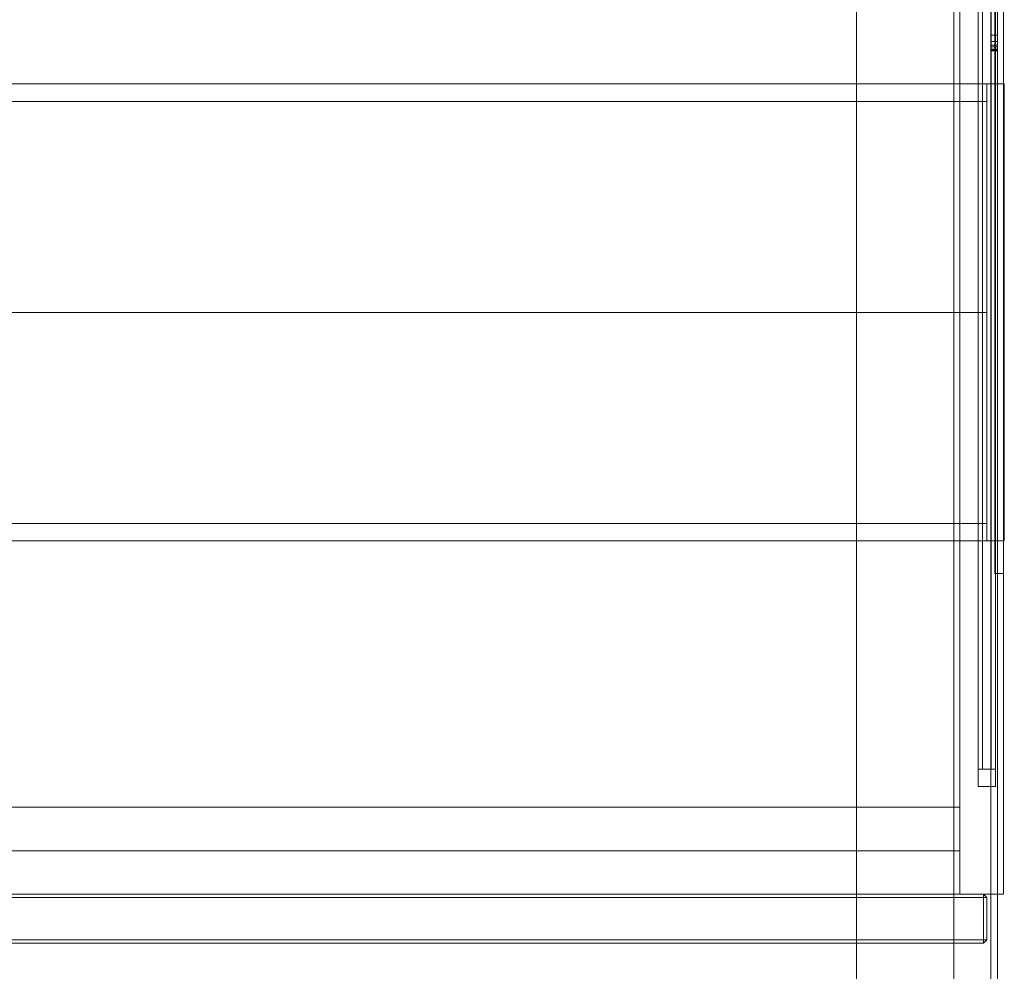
# Model space of a CAD drawing. Header units: inches. Extents: x 813 to 1305, y 19 to 194.
# Tile 649 of 875: x 1248 to 1259, y 89 to 100. Entities that reach past the tile are written whole.
import ezdxf

# ---------------------------------------------------------------- set-up
doc = ezdxf.new("R2010")
doc.units = ezdxf.units.IN
doc.header["$MEASUREMENT"] = 0
for name, color, linetype, true_color in [('CET color Grey100', 7, 'Continuous', 0xffffff), ('CET color Grey19', 7, 'Continuous', 0x2f2e34), ('CET color Grey98', 7, 'Continuous', 0xfafafa), ('CET color NavajoWhite4', 7, 'Continuous', 0x81775f)]:
    doc.layers.add(name, color=color, linetype=linetype, true_color=true_color)
doc.layers.add('CET Default', color=7, linetype='Continuous')

# ---------------------------------------------------------------- blocks, each defined once
blk = doc.blocks.new('*C155')
at = {"layer": 'CET color Grey19', "linetype": 'Continuous', "lineweight": 0}
for points, invisible_edges in [([(40.3, -0.55, 27.675), (40.3, -15.8, 27.675), (40.3, -15.8, 27.75), (40.3, -0.55, 27.675)], 4), ([(40.3, -0.55, 27.675), (40.3, -15.8, 27.75), (40.3, -0.55, 27.75), (40.3, -0.55, 27.675)], 9), ([(41.845, -15.8, 27.675), (41.845, -0.55, 27.675), (40.3, -0.55, 27.675), (41.845, -15.8, 27.675)], 4), ([(41.845, -15.8, 27.675), (40.3, -0.55, 27.675), (40.3, -15.8, 27.675), (41.845, -15.8, 27.675)], 9), ([(40.3, -0.55, 27.75), (40.3, -15.8, 27.75), (41.92, -15.8, 27.75), (40.3, -0.55, 27.75)], 4), ([(40.3, -0.55, 27.75), (41.92, -15.8, 27.75), (41.92, -0.55, 27.75), (40.3, -0.55, 27.75)], 9), ([(41.42, -15.8, 27.237), (41.42, -0.55, 18.825), (41.42, -0.55, 18.75), (41.42, -15.8, 27.237)], 4), ([(41.42, -15.8, 27.237), (41.42, -0.55, 18.75), (41.42, -15.8, 27.162), (41.42, -15.8, 27.237)], 9), ([(41.42, -0.55, 18.825), (41.42, -15.8, 27.237), (41.845, -15.8, 27.237), (41.42, -0.55, 18.825)], 4), ([(41.42, -0.55, 18.825), (41.845, -15.8, 27.237), (41.845, -0.55, 18.825), (41.42, -0.55, 18.825)], 9), ([(41.42, -15.8, 27.162), (41.42, -0.55, 18.75), (41.845, -0.55, 18.75), (41.42, -15.8, 27.162)], 4), ([(41.42, -15.8, 27.162), (41.845, -0.55, 18.75), (41.845, -15.8, 27.162), (41.42, -15.8, 27.162)], 11), ([(41.845, -0.55, 27.675), (41.845, -2.787, 26.25), (41.845, -3.815, 26.25), (41.845, -0.55, 27.675)], 13), ([(41.845, -0.55, 27.675), (41.845, -3.815, 26.25), (41.845, -15.8, 27.162), (41.845, -0.55, 27.675)], 15), ([(41.845, -15.8, 27.162), (41.845, -1.312, 23.85), (41.845, -0.55, 18.75), (41.845, -15.8, 27.162)], 11), ([(41.845, -15.8, 27.675), (41.845, -0.55, 27.675), (41.845, -15.8, 27.162), (41.845, -15.8, 27.675)], 2), ([(41.845, -15.8, 27.162), (41.845, -0.55, 18.75), (41.92, -0.55, 18.75), (41.845, -15.8, 27.162)], 13), ([(41.845, -15.8, 27.162), (41.92, -0.55, 18.75), (41.92, -15.8, 27.162), (41.845, -15.8, 27.162)], 9), ([(41.845, -0.55, 27.675), (41.845, -15.8, 27.675), (41.92, -15.8, 27.75), (41.845, -0.55, 27.675)], 4), ([(41.845, -0.55, 27.675), (41.92, -15.8, 27.75), (41.92, -0.55, 27.75), (41.845, -0.55, 27.675)], 9), ([(41.92, -1.312, 23.85), (41.92, -15.8, 27.162), (41.92, -0.55, 18.75), (41.92, -1.312, 23.85)], 4), ([(41.845, -15.8, 27.162), (41.845, -3.927, 25.929), (41.845, -1.312, 23.85), (41.845, -15.8, 27.162)], 13), ([(41.845, -1.312, 23.85), (41.845, -3.927, 25.929), (41.92, -3.927, 25.929), (41.845, -1.312, 23.85)], 4), ([(41.845, -1.312, 23.85), (41.92, -3.927, 25.929), (41.92, -1.312, 23.85), (41.845, -1.312, 23.85)], 9), ([(41.845, -3.815, 26.25), (41.845, -2.787, 26.25), (41.92, -2.787, 26.25), (41.845, -3.815, 26.25)], 4), ([(41.845, -3.815, 26.25), (41.92, -2.787, 26.25), (41.92, -3.815, 26.25), (41.845, -3.815, 26.25)], 9), ([(41.845, -15.8, 27.162), (41.845, -3.815, 26.25), (41.845, -3.947, 26.192), (41.845, -15.8, 27.162)], 13), ([(41.845, -3.887, 26.235), (41.845, -3.815, 26.25), (41.92, -3.815, 26.25), (41.845, -3.887, 26.235)], 4), ([(41.845, -3.887, 26.235), (41.92, -3.815, 26.25), (41.92, -3.887, 26.235), (41.845, -3.887, 26.235)], 9), ([(41.92, -3.887, 26.235), (41.92, -3.815, 26.25), (41.92, -15.8, 27.162), (41.92, -3.887, 26.235)], 4), ([(41.845, -3.947, 26.192), (41.845, -3.887, 26.235), (41.92, -3.887, 26.235), (41.845, -3.947, 26.192)], 4), ([(41.845, -3.947, 26.192), (41.92, -3.887, 26.235), (41.92, -3.947, 26.192), (41.845, -3.947, 26.192)], 9), ([(41.845, -15.8, 27.162), (41.845, -3.995, 26.056), (41.845, -3.927, 25.929), (41.845, -15.8, 27.162)], 13), ([(41.845, -3.927, 25.929), (41.845, -3.974, 25.986), (41.92, -3.974, 25.986), (41.845, -3.927, 25.929)], 4), ([(41.845, -3.927, 25.929), (41.92, -3.974, 25.986), (41.92, -3.927, 25.929), (41.845, -3.927, 25.929)], 9), ([(41.845, -15.8, 27.162), (41.845, -3.947, 26.192), (41.845, -3.995, 26.056), (41.845, -15.8, 27.162)], 13), ([(41.845, -3.985, 26.129), (41.845, -3.947, 26.192), (41.92, -3.947, 26.192), (41.845, -3.985, 26.129)], 4), ([(41.845, -3.985, 26.129), (41.92, -3.947, 26.192), (41.92, -3.985, 26.129), (41.845, -3.985, 26.129)], 9), ([(41.92, -3.947, 26.192), (41.92, -3.887, 26.235), (41.92, -15.8, 27.162), (41.92, -3.947, 26.192)], 6), ([(41.92, -3.927, 25.929), (41.92, -3.974, 25.986), (41.92, -15.8, 27.162), (41.92, -3.927, 25.929)], 2), ([(41.92, -3.985, 26.129), (41.92, -3.947, 26.192), (41.92, -15.8, 27.162), (41.92, -3.985, 26.129)], 6), ([(41.845, -3.974, 25.986), (41.845, -3.995, 26.056), (41.92, -3.995, 26.056), (41.845, -3.974, 25.986)], 4), ([(41.845, -3.974, 25.986), (41.92, -3.995, 26.056), (41.92, -3.974, 25.986), (41.845, -3.974, 25.986)], 9), ([(41.845, -3.995, 26.056), (41.845, -3.985, 26.129), (41.92, -3.985, 26.129), (41.845, -3.995, 26.056)], 4), ([(41.845, -3.995, 26.056), (41.92, -3.985, 26.129), (41.92, -3.995, 26.056), (41.845, -3.995, 26.056)], 9), ([(41.92, -3.974, 25.986), (41.92, -3.995, 26.056), (41.92, -15.8, 27.162), (41.92, -3.974, 25.986)], 6), ([(41.92, -3.995, 26.056), (41.92, -3.985, 26.129), (41.92, -15.8, 27.162), (41.92, -3.995, 26.056)], 6)]:
    blk.add_3dface(points, dxfattribs=dict(at, invisible_edges=invisible_edges))
for points in [[(41.92, -3.815, 26.25), (41.92, -2.787, 26.25), (41.92, -0.55, 27.75), (41.92, -3.815, 26.25)], [(41.92, -3.815, 26.25), (41.92, -0.55, 27.75), (41.92, -15.8, 27.162), (41.92, -3.815, 26.25)], [(41.92, -15.8, 27.75), (41.92, -15.8, 27.162), (41.92, -0.55, 27.75), (41.92, -15.8, 27.75)], [(41.92, -1.312, 23.85), (41.92, -3.927, 25.929), (41.92, -15.8, 27.162), (41.92, -1.312, 23.85)], [(41.845, -3.815, 26.25), (41.845, -3.887, 26.235), (41.845, -3.947, 26.192), (41.845, -3.815, 26.25)], [(41.845, -3.995, 26.056), (41.845, -3.974, 25.986), (41.845, -3.927, 25.929), (41.845, -3.995, 26.056)], [(41.845, -3.947, 26.192), (41.845, -3.985, 26.129), (41.845, -3.995, 26.056), (41.845, -3.947, 26.192)]]:
    blk.add_3dface(points, dxfattribs=at)
at = {"layer": 'CET color Grey98', "linetype": 'Continuous', "lineweight": 0}
for points, invisible_edges in [([(0.118, -23.913, 29), (83.882, -23.913, 29), (83.882, -0.118, 29), (0.118, -23.913, 29)], 4), ([(0.118, -23.913, 29), (83.882, -0.118, 29), (0.118, -0.118, 29), (0.118, -23.913, 29)], 9)]:
    blk.add_3dface(points, dxfattribs=dict(at, invisible_edges=invisible_edges))
at = {"layer": 'CET color NavajoWhite4', "linetype": 'Continuous', "lineweight": 0}
for points, invisible_edges in [([(0.118, -23.913, 27.75), (83.882, -0.118, 27.75), (83.882, -23.913, 27.75), (0.118, -23.913, 27.75)], 9), ([(0.118, -23.913, 27.75), (0.118, -0.118, 27.75), (83.882, -0.118, 27.75), (0.118, -23.913, 27.75)], 4)]:
    blk.add_3dface(points, dxfattribs=dict(at, invisible_edges=invisible_edges))
blk = doc.blocks.new('*C156')
at = {"layer": 'CET Default', "linetype": 'Continuous', "lineweight": 0, "rotation": 359.9999999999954}
blk.add_blockref('*C155', (418.722, 916.855), dxfattribs=at)
blk = doc.blocks.new('*C250')
at = {"layer": 'CET color Grey98', "linetype": 'Continuous', "lineweight": 0}
for points, invisible_edges in [([(0.5, 14, 65), (41.49, 14, 65), (41.49, 0.313, 65), (0.5, 14, 65)], 4), ([(0.5, 14, 65), (41.49, 0.313, 65), (0.5, 0.313, 65), (0.5, 14, 65)], 9), ([(0.5, 0.313, 65.5), (41.49, 0.313, 65.5), (41.49, 14, 65.5), (0.5, 0.313, 65.5)], 4), ([(0.5, 0.313, 65.5), (41.49, 14, 65.5), (0.5, 14, 65.5), (0.5, 0.313, 65.5)], 9), ([(0.51, 13.999, 51), (41.49, 13.999, 51), (41.49, 0.313, 51), (0.51, 13.999, 51)], 4), ([(0.51, 13.999, 51), (41.49, 0.313, 51), (0.51, 0.313, 51), (0.51, 13.999, 51)], 9), ([(0.51, 0.313, 51.5), (41.49, 0.313, 51.5), (41.49, 13.999, 51.5), (0.51, 0.313, 51.5)], 4), ([(0.51, 0.313, 51.5), (41.49, 13.999, 51.5), (0.51, 13.999, 51.5), (0.51, 0.313, 51.5)], 9), ([(41.49, 14, 49.5), (41.49, 0.313, 49.5), (41.49, 0.313, 65.5), (41.49, 14, 49.5)], 4), ([(41.49, 14, 49.5), (41.49, 0.313, 65.5), (41.49, 14, 65.5), (41.49, 14, 49.5)], 9), ([(41.49, 14, 49.5), (41.99, 14, 49.5), (41.99, 0.313, 49.5), (41.49, 14, 49.5)], 4), ([(41.49, 14, 49.5), (41.99, 0.313, 49.5), (41.49, 0.313, 49.5), (41.49, 14, 49.5)], 9), ([(41.49, 0.313, 65.5), (41.99, 0.313, 65.5), (41.99, 14, 65.5), (41.49, 0.313, 65.5)], 4), ([(41.49, 0.313, 65.5), (41.99, 14, 65.5), (41.49, 14, 65.5), (41.49, 0.313, 65.5)], 9), ([(41.49, 0.313, 65), (41.49, 14, 65), (41.49, 14, 65.5), (41.49, 0.313, 65)], 4), ([(41.49, 0.313, 65), (41.49, 14, 65.5), (41.49, 0.313, 65.5), (41.49, 0.313, 65)], 9), ([(41.49, 0.313, 51), (41.49, 13.999, 51), (41.49, 13.999, 51.5), (41.49, 0.313, 51)], 4), ([(41.49, 0.313, 51), (41.49, 13.999, 51.5), (41.49, 0.313, 51.5), (41.49, 0.313, 51)], 9), ([(41.89, 4, 49.4), (41.89, 14, 42.4), (41.99, 4, 49.4), (41.89, 4, 49.4)], 2), ([(41.89, 14, 42.4), (41.99, 14, 42.4), (41.99, 4, 49.4), (41.89, 14, 42.4)], 4), ([(41.89, 14, 49.4), (41.89, 4, 49.4), (41.99, 14, 49.4), (41.89, 14, 49.4)], 2), ([(41.89, 4, 49.4), (41.99, 4, 49.4), (41.99, 14, 49.4), (41.89, 4, 49.4)], 4), ([(41.99, 0.313, 49.5), (41.99, 14, 49.5), (41.99, 14, 65.5), (41.99, 0.313, 49.5)], 4), ([(41.99, 0.313, 49.5), (41.99, 14, 65.5), (41.99, 0.313, 65.5), (41.99, 0.313, 49.5)], 9), ([(41.49, 1.313, 49.5), (0.5, 1.313, 49.5), (0.5, 1.313, 51), (41.49, 1.313, 49.5)], 4), ([(41.49, 1.313, 49.5), (0.5, 1.313, 51), (41.49, 1.313, 51), (41.49, 1.313, 49.5)], 9), ([(0.5, 1.313, 49.5), (41.49, 1.313, 49.5), (41.49, 0.813, 49.5), (0.5, 1.313, 49.5)], 4), ([(0.5, 1.313, 49.5), (41.49, 0.813, 49.5), (0.5, 0.813, 49.5), (0.5, 1.313, 49.5)], 9), ([(0.5, 0.813, 51), (41.49, 0.813, 51), (41.49, 1.313, 51), (0.5, 0.813, 51)], 4), ([(0.5, 0.813, 51), (41.49, 1.313, 51), (0.5, 1.313, 51), (0.5, 0.813, 51)], 9), ([(41.49, 0.813, 49.5), (41.49, 1.313, 49.5), (41.49, 1.313, 51), (41.49, 0.813, 49.5)], 4), ([(41.49, 0.813, 49.5), (41.49, 1.313, 51), (41.49, 0.813, 51), (41.49, 0.813, 49.5)], 9), ([(0.5, 0.813, 49.5), (41.49, 0.813, 49.5), (41.49, 0.813, 51), (0.5, 0.813, 49.5)], 4), ([(0.5, 0.813, 49.5), (41.49, 0.813, 51), (0.5, 0.813, 51), (0.5, 0.813, 49.5)], 9), ([(0.201, 0.273, 65.499), (41.799, 0.273, 65.499), (41.759, 0.313, 65.459), (0.201, 0.273, 65.499)], 4), ([(0.201, 0.273, 65.499), (41.759, 0.313, 65.459), (0.241, 0.313, 65.459), (0.201, 0.273, 65.499)], 9), ([(41.799, 0.273, 49.501), (0.201, 0.273, 49.501), (0.241, 0.313, 49.541), (41.799, 0.273, 49.501)], 4), ([(0.201, -0.21, 65.499), (41.799, -0.21, 65.499), (41.799, 0.273, 65.499), (0.201, -0.21, 65.499)], 4), ([(0.201, -0.21, 65.499), (41.799, 0.273, 65.499), (0.201, 0.273, 65.499), (0.201, -0.21, 65.499)], 9), ([(41.799, -0.21, 49.501), (0.201, -0.21, 49.501), (0.201, 0.273, 49.501), (41.799, -0.21, 49.501)], 4), ([(41.799, -0.21, 49.501), (0.201, 0.273, 49.501), (41.799, 0.273, 49.501), (41.799, -0.21, 49.501)], 9), ([(0.241, 0.313, 49.541), (41.759, 0.313, 65.459), (41.759, 0.313, 49.541), (0.241, 0.313, 49.541)], 9), ([(0.241, 0.313, 49.541), (0.241, 0.313, 65.459), (41.759, 0.313, 65.459), (0.241, 0.313, 49.541)], 4), ([(0.241, 0.313, 65.459), (41.759, 0.313, 65.459), (41.759, -0.25, 65.459), (0.241, 0.313, 65.459)], 4), ([(0.241, 0.313, 65.459), (41.759, -0.25, 65.459), (0.241, -0.25, 65.459), (0.241, 0.313, 65.459)], 9), ([(41.759, 0.313, 49.541), (0.241, 0.313, 49.541), (0.241, -0.25, 49.541), (41.759, 0.313, 49.541)], 4), ([(41.759, 0.313, 49.541), (0.241, -0.25, 49.541), (41.759, -0.25, 49.541), (41.759, 0.313, 49.541)], 9), ([(41.799, 0.273, 49.501), (0.241, 0.313, 49.541), (41.759, 0.313, 49.541), (41.799, 0.273, 49.501)], 9), ([(0.5, 0.313, 65), (41.49, 0.313, 65), (41.49, 0.313, 65.5), (0.5, 0.313, 65)], 4), ([(0.5, 0.313, 65), (41.49, 0.313, 65.5), (0.5, 0.313, 65.5), (0.5, 0.313, 65)], 9), ([(0.51, 0.313, 51), (41.49, 0.313, 51), (41.49, 0.313, 51.5), (0.51, 0.313, 51)], 4), ([(0.51, 0.313, 51), (41.49, 0.313, 51.5), (0.51, 0.313, 51.5), (0.51, 0.313, 51)], 9), ([(41.49, 0.313, 49.5), (41.99, 0.313, 49.5), (41.99, 0.313, 65.5), (41.49, 0.313, 49.5)], 4), ([(41.49, 0.313, 49.5), (41.99, 0.313, 65.5), (41.49, 0.313, 65.5), (41.49, 0.313, 49.5)], 9), ([(41.759, 0.313, 65.459), (41.759, 0.313, 49.541), (41.759, -0.25, 49.541), (41.759, 0.313, 65.459)], 4), ([(41.759, 0.313, 65.459), (41.759, -0.25, 49.541), (41.759, -0.25, 65.459), (41.759, 0.313, 65.459)], 9), ([(41.799, 0.273, 65.499), (41.799, 0.273, 49.501), (41.759, 0.313, 49.541), (41.799, 0.273, 65.499)], 4), ([(41.799, 0.273, 65.499), (41.759, 0.313, 49.541), (41.759, 0.313, 65.459), (41.799, 0.273, 65.499)], 9), ([(41.799, -0.21, 65.499), (41.799, -0.21, 49.501), (41.799, 0.273, 49.501), (41.799, -0.21, 65.499)], 4), ([(41.799, -0.21, 65.499), (41.799, 0.273, 49.501), (41.799, 0.273, 65.499), (41.799, -0.21, 65.499)], 9), ([(0.241, -0.25, 65.459), (41.799, -0.21, 65.499), (0.201, -0.21, 65.499), (0.241, -0.25, 65.459)], 9), ([(41.759, -0.25, 49.541), (0.241, -0.25, 49.541), (0.201, -0.21, 49.501), (41.759, -0.25, 49.541)], 4), ([(41.759, -0.25, 49.541), (0.201, -0.21, 49.501), (41.799, -0.21, 49.501), (41.759, -0.25, 49.541)], 9), ([(0.241, -0.25, 65.459), (41.759, -0.25, 65.459), (41.799, -0.21, 65.499), (0.241, -0.25, 65.459)], 4), ([(41.759, -0.25, 65.459), (41.759, -0.25, 49.541), (41.799, -0.21, 49.501), (41.759, -0.25, 65.459)], 4), ([(41.759, -0.25, 65.459), (41.799, -0.21, 49.501), (41.799, -0.21, 65.499), (41.759, -0.25, 65.459)], 9), ([(0.241, -0.25, 49.541), (41.759, -0.25, 49.541), (41.759, -0.25, 65.459), (0.241, -0.25, 49.541)], 4), ([(0.241, -0.25, 49.541), (41.759, -0.25, 65.459), (0.241, -0.25, 65.459), (0.241, -0.25, 49.541)], 9)]:
    blk.add_3dface(points, dxfattribs=dict(at, invisible_edges=invisible_edges))
for points in [[(41.89, 14, 42.4), (41.89, 4, 49.4), (41.89, 14, 49.4), (41.89, 14, 42.4)], [(41.99, 14, 49.4), (41.99, 4, 49.4), (41.99, 14, 42.4), (41.99, 14, 49.4)]]:
    blk.add_3dface(points, dxfattribs=at)
blk = doc.blocks.new('*C271')
at = {"layer": 'CET Default', "linetype": 'Continuous', "lineweight": 0, "rotation": 359.9999999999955}
blk.add_blockref('*C250', (418.722, 902.855), dxfattribs=at)
blk = doc.blocks.new('*C236')
at = {"layer": 'CET color Grey100', "linetype": 'Continuous', "lineweight": 0}
for points, invisible_edges in [([(41.8, 2.625), (0.2, 2.625), (41.8, 5.05), (41.8, 2.625)], 2), ([(41.8, 5.05), (0.2, 2.625), (0.2, 5.05), (41.8, 5.05)], 9)]:
    blk.add_3dface(points, dxfattribs=dict(at, invisible_edges=invisible_edges))
at = {"layer": 'CET color Grey19', "linetype": 'Continuous', "lineweight": 0}
for points, invisible_edges in [([(0.3, 8.075), (0.1, 8.075), (0.1, 8.075, 1), (0.3, 8.075)], 4), ([(0.3, 8.075), (0.1, 8.075, 1), (0.3, 8.075, 1), (0.3, 8.075)], 9), ([(0.1, 8.075), (0.1, 7.875), (0.1, 7.875, 1), (0.1, 8.075)], 4), ([(0.1, 8.075), (0.1, 7.875, 1), (0.1, 8.075, 1), (0.1, 8.075)], 9), ([(0.1, 8.075), (0.3, 8.075), (0.3, 7.875), (0.1, 8.075)], 4), ([(0.1, 8.075), (0.3, 7.875), (0.1, 7.875), (0.1, 8.075)], 9), ([(0.1, 7.875, 1), (0.3, 7.875, 1), (0.3, 8.075, 1), (0.1, 7.875, 1)], 4), ([(0.1, 7.875, 1), (0.3, 8.075, 1), (0.1, 8.075, 1), (0.1, 7.875, 1)], 9), ([(0.3, 7.875), (0.3, 8.075), (0.3, 8.075, 1), (0.3, 7.875)], 4), ([(0.3, 7.875), (0.3, 8.075, 1), (0.3, 7.875, 1), (0.3, 7.875)], 9), ([(0.1, 7.875, 0.5), (0.15, 7.875, 0.587), (0.3, 7.875, 0.5), (0.1, 7.875, 0.5)], 6), ([(0.1, 7.875, 0.5), (0.15, -2.625, 0.587), (0.15, 7.875, 0.587), (0.1, 7.875, 0.5)], 9), ([(0.1, 7.875, 0.5), (0.1, -2.625, 0.5), (0.15, -2.625, 0.587), (0.1, 7.875, 0.5)], 4), ([(0.15, 7.875, 0.413), (0.1, 7.875, 0.5), (0.3, 7.875, 0.5), (0.15, 7.875, 0.413)], 6), ([(0.15, 7.875, 0.413), (0.1, -2.625, 0.5), (0.1, 7.875, 0.5), (0.15, 7.875, 0.413)], 9), ([(0.15, 7.875, 0.413), (0.15, -2.625, 0.413), (0.1, -2.625, 0.5), (0.15, 7.875, 0.413)], 4), ([(0.1, 7.875), (0.3, 7.875), (0.3, 7.875, 1), (0.1, 7.875)], 4), ([(0.1, 7.875), (0.3, 7.875, 1), (0.1, 7.875, 1), (0.1, 7.875)], 9), ([(0.15, 7.875, 0.587), (0.25, 7.875, 0.587), (0.3, 7.875, 0.5), (0.15, 7.875, 0.587)], 4), ([(0.15, 7.875, 0.587), (0.25, -2.625, 0.587), (0.25, 7.875, 0.587), (0.15, 7.875, 0.587)], 9), ([(0.15, 7.875, 0.587), (0.15, -2.625, 0.587), (0.25, -2.625, 0.587), (0.15, 7.875, 0.587)], 4), ([(0.25, 7.875, 0.413), (0.15, 7.875, 0.413), (0.3, 7.875, 0.5), (0.25, 7.875, 0.413)], 2), ([(0.25, 7.875, 0.413), (0.15, -2.625, 0.413), (0.15, 7.875, 0.413), (0.25, 7.875, 0.413)], 9), ([(0.25, 7.875, 0.413), (0.25, -2.625, 0.413), (0.15, -2.625, 0.413), (0.25, 7.875, 0.413)], 4), ([(0.25, 7.875, 0.587), (0.3, -2.625, 0.5), (0.3, 7.875, 0.5), (0.25, 7.875, 0.587)], 9), ([(0.25, 7.875, 0.587), (0.25, -2.625, 0.587), (0.3, -2.625, 0.5), (0.25, 7.875, 0.587)], 4), ([(0.3, 7.875, 0.5), (0.3, -2.625, 0.5), (0.25, -2.625, 0.413), (0.3, 7.875, 0.5)], 4), ([(0.3, 7.875, 0.5), (0.25, -2.625, 0.413), (0.25, 7.875, 0.413), (0.3, 7.875, 0.5)], 9), ([(0.2, 5.25), (0, 5.25), (0, 5.25, 1), (0.2, 5.25)], 4), ([(0.2, 5.25), (0, 5.25, 1), (0.2, 5.25, 1), (0.2, 5.25)], 9), ([(0, 5.25), (0, 0), (0, 0, 1), (0, 5.25)], 4), ([(0, 5.25), (0, 0, 1), (0, 5.25, 1), (0, 5.25)], 9), ([(0, 5.25), (0.2, 5.25), (0.2, 0), (0, 5.25)], 4), ([(0, 5.25), (0.2, 0), (0, 0), (0, 5.25)], 9), ([(0, 0, 1), (0.2, 0, 1), (0.2, 5.25, 1), (0, 0, 1)], 4), ([(0, 0, 1), (0.2, 5.25, 1), (0, 5.25, 1), (0, 0, 1)], 9), ([(41.8, 5.25), (0.2, 5.25), (0.2, 5.25, 1), (41.8, 5.25)], 4), ([(41.8, 5.25), (0.2, 5.25, 1), (41.8, 5.25, 1), (41.8, 5.25)], 9), ([(0.2, 5.25), (0.2, 5.05), (0.2, 5.05, 1), (0.2, 5.25)], 4), ([(0.2, 5.25), (0.2, 5.05, 1), (0.2, 5.25, 1), (0.2, 5.25)], 9), ([(0.2, 5.25), (41.8, 5.25), (41.8, 5.05), (0.2, 5.25)], 4), ([(0.2, 5.25), (41.8, 5.05), (0.2, 5.05), (0.2, 5.25)], 9), ([(0.2, 5.05, 1), (41.8, 5.05, 1), (41.8, 5.25, 1), (0.2, 5.05, 1)], 4), ([(0.2, 5.05, 1), (41.8, 5.25, 1), (0.2, 5.25, 1), (0.2, 5.05, 1)], 9), ([(0.2, 0), (0.2, 5.25), (0.2, 5.25, 1), (0.2, 0)], 4), ([(0.2, 0), (0.2, 5.25, 1), (0.2, 0, 1), (0.2, 0)], 9), ([(0.2, 5.05), (41.8, 5.05), (41.8, 5.05, 1), (0.2, 5.05)], 4), ([(0.2, 5.05), (41.8, 5.05, 1), (0.2, 5.05, 1), (0.2, 5.05)], 9), ([(41.8, 0.2), (0.2, 0.2), (41.8, 2.625), (41.8, 0.2)], 2), ([(41.8, 2.625), (0.2, 0.2), (0.2, 2.625), (41.8, 2.625)], 9), ([(41.8, 0.2), (0.2, 0.2), (0.2, 0.2, 1), (41.8, 0.2)], 4), ([(41.8, 0.2), (0.2, 0.2, 1), (41.8, 0.2, 1), (41.8, 0.2)], 9), ([(0.2, 0.2), (0.2, 0), (0.2, 0, 1), (0.2, 0.2)], 4), ([(0.2, 0.2), (0.2, 0, 1), (0.2, 0.2, 1), (0.2, 0.2)], 9), ([(0.2, 0.2), (41.8, 0.2), (41.8, 0), (0.2, 0.2)], 4), ([(0.2, 0.2), (41.8, 0), (0.2, 0), (0.2, 0.2)], 9), ([(0.2, 0, 1), (41.8, 0, 1), (41.8, 0.2, 1), (0.2, 0, 1)], 4), ([(0.2, 0, 1), (41.8, 0.2, 1), (0.2, 0.2, 1), (0.2, 0, 1)], 9), ([(0, 0), (0.2, 0), (0.2, 0, 1), (0, 0)], 4), ([(0, 0), (0.2, 0, 1), (0, 0, 1), (0, 0)], 9), ([(0.2, 0), (41.8, 0), (41.8, 0, 1), (0.2, 0)], 4), ([(0.2, 0), (41.8, 0, 1), (0.2, 0, 1), (0.2, 0)], 9)]:
    blk.add_3dface(points, dxfattribs=dict(at, invisible_edges=invisible_edges))
blk = doc.blocks.new('*C237')
at = {"layer": 'CET Default', "linetype": 'Continuous', "lineweight": 0, "rotation": 179.9999999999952}
blk.add_blockref('*C236', (460.722, 912.48, 50.5), dxfattribs=at)

msp = doc.modelspace()

# ---------------------------------------------------------------- block references
at = {"layer": 'CET Default', "linetype": 'Continuous', "lineweight": 0}
for name in ['*C156', '*C271', '*C237']:
    msp.add_blockref(name, (798.72, -813.129), dxfattribs=at)

doc.saveas('drawing.dxf')
